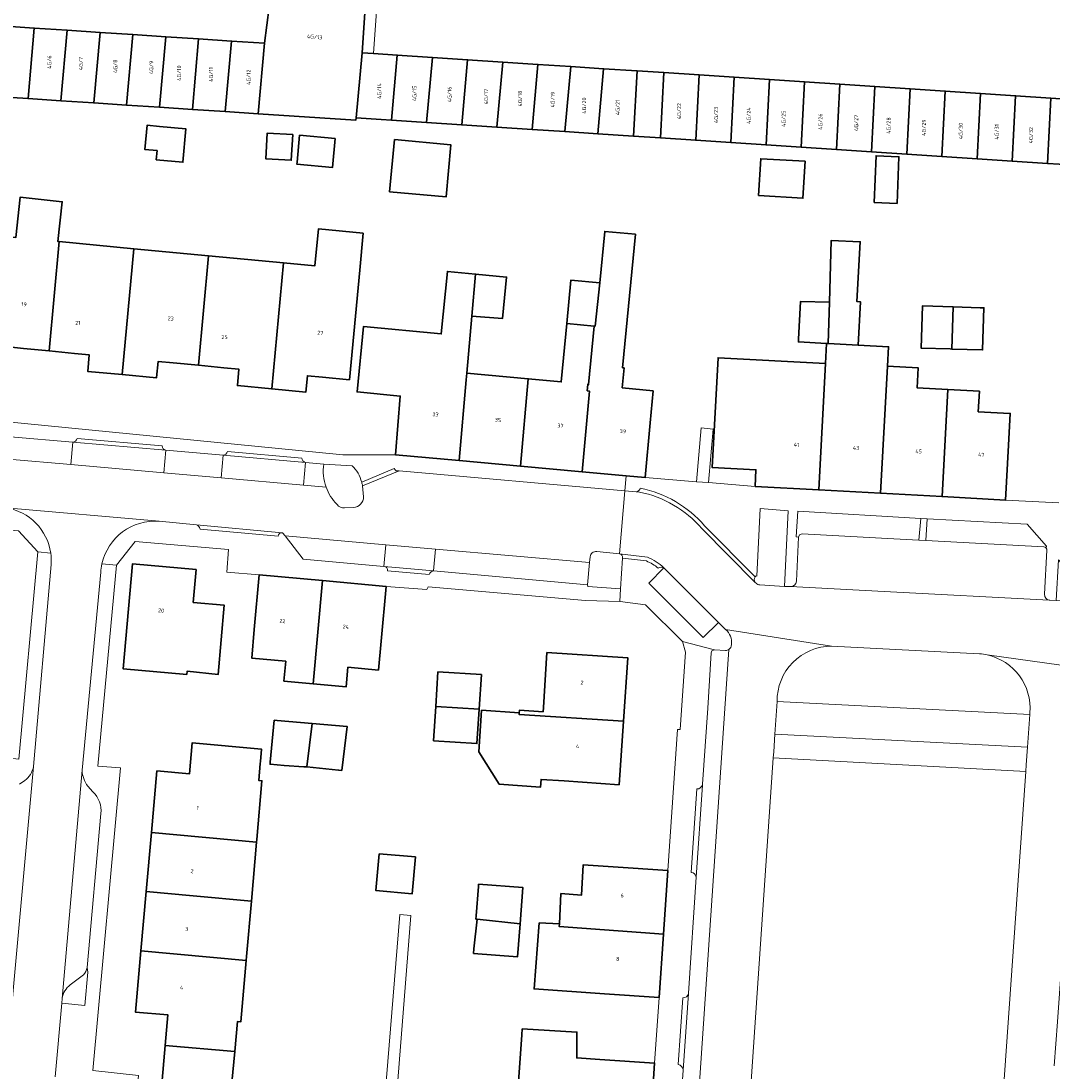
# Model space of a CAD drawing. Header units: metres. Extents: x 197700 to 204338, y 317132 to 325229.
# Tile 631 of 656: x 203076 to 203170, y 318551 to 318646. Entities that reach past the tile are written whole.
import ezdxf
from ezdxf.enums import TextEntityAlignment as Align

# ---------------------------------------------------------------- set-up
doc = ezdxf.new("R2010")
doc.units = ezdxf.units.M
for name, color, linetype, lineweight in [('B-WE-GR-BEPLANTING_CULTUUR_BODEMBEDEKKER-GV', 90, 'Continuous', 18), ('B-WE-GR-BEPLANTING_CULTUUR_HEESTERS-GV', 90, 'Continuous', 18), ('B-WE-GR-BEPLANTING_CULTUUR_ROOS-GV', 90, 'Continuous', 18), ('B-WE-IE-TERREINAFSCHEIDING_KUNSTMATIG_HEKWERK-G', 20, 'IE-TERREINAFSCHEIDING-KUNSTMATIG', 18), ('B-WE-IE-TERREINAFSCHEIDING_KUNSTMATIG_MUUR-G', 90, 'IE-TERREINAFSCHEIDING-KUNSTMATIG-DICHT', 18), ('B-WE-OG-BEBOUWING-GV', 7, 'Continuous', 35), ('B-WE-OG-BEBOUWING-T18', 10, 'Continuous', 18), ('B-WE-OG-TERREIN_CULTUURSCHEIDING-GV', 7, 'Continuous', 18), ('B-WE-OG-TERREIN_ERF-GV', 7, 'Continuous', 18), ('B-WE-VH-VERHARDING_BETONSTRAATSTEEN-GV', 252, 'Continuous', 18), ('B-WE-VH-VERHARDING_GESLOTEN-GV', 252, 'Continuous', 18), ('B-WE-VH-VERHARDING_OPEN-GV', 252, 'Continuous', 18), ('B-WE-VH-VERHARDING_STRAATBAKSTEEN-GV', 252, 'Continuous', 18)]:
    doc.layers.add(name, color=color, linetype=linetype, lineweight=lineweight)
doc.styles.add('NLCS-ISO-M200-T18', font='NLCS-ISO.ttf', dxfattribs={"height": 0.36})
doc.linetypes.add('IE-TERREINAFSCHEIDING-KUNSTMATIG', pattern='A,4,[82,NLCS.SHX,S=0.75,R=90,X=0,Y=0],4,-2', length=10)
doc.linetypes.add('IE-TERREINAFSCHEIDING-KUNSTMATIG-DICHT', pattern='A,8,-1,[82,NLCS.SHX,S=0.75,R=90,X=0,Y=0],-1', length=10)

msp = doc.modelspace()

# ---------------------------------------------------------------- linework, layer by layer
at = {"layer": 'B-WE-GR-BEPLANTING_CULTUUR_BODEMBEDEKKER-GV'}
for points in [[(203169.837, 318598.31), (203169.885, 318598.466), (203168.123, 318600.479), (203159.006, 318600.956), (203158.896, 318599.001), (203169.63, 318598.415), (203169.744, 318598.383)], [(203145.132, 318581.353), (203168.141, 318580.181), (203168.349, 318583.146), (203145.334, 318584.317)]]:
    msp.add_lwpolyline(points, close=True, dxfattribs=at)
for points in [[(203080.188, 318557.292), (203080.149, 318556.855), (203082.249, 318556.659), (203082.518, 318559.689), (203082.459, 318560.11)], [(203082.122, 318559.45), (203080.929, 318558.52)]]:
    msp.add_lwpolyline(points, dxfattribs=at)
for points in [[(203082.459, 318560.11, -0.171397), (203082.122, 318559.45)], [(203080.929, 318558.52, 0.196461), (203080.188, 318557.292)]]:
    msp.add_lwpolyline(points, format="xyb", dxfattribs=at)
at = {"layer": 'B-WE-GR-BEPLANTING_CULTUUR_HEESTERS-GV'}
for points in [[(203104.025, 318605.962, 0.124346), (203104.234, 318603.859)], [(203107.48, 318604.318, 0.135662), (203106.607, 318605.81)], [(203104.234, 318603.859, 0.109476), (203105.235, 318602.283)], [(203107.554, 318603.959, 0.028372), (203107.48, 318604.318)], [(203106.722, 318601.996, 0.401884), (203107.648, 318602.986)], [(203105.235, 318602.283, 0.279919), (203105.924, 318601.964)], [(203128.89, 318597.984, 0.417099), (203128.291, 318597.516)], [(203131.253, 318597.387, 0.410686), (203130.959, 318597.785)], [(203143.335, 318595.694, 0.33137), (203143.334, 318595.184)], [(203143.399, 318595.762, 0.047971), (203143.335, 318595.694)], [(203143.422, 318595.095, 0.166156), (203143.75, 318594.944)]]:
    msp.add_lwpolyline(points, format="xyb", dxfattribs=at)
for points in [[(203106.607, 318605.81), (203104.025, 318605.962)], [(203107.648, 318602.986), (203107.554, 318603.959)], [(203105.924, 318601.964), (203106.722, 318601.996)], [(203143.75, 318594.944), (203145.99, 318594.82), (203146.351, 318601.691), (203143.784, 318601.904), (203143.474, 318595.737), (203143.399, 318595.762)], [(203130.959, 318597.785), (203128.89, 318597.984)], [(203128.291, 318597.516), (203128.242, 318596.976), (203128.059, 318594.971)], [(203128.059, 318594.971), (203128.08, 318594.813), (203131.073, 318594.585), (203131.253, 318597.387)], [(203143.334, 318595.184), (203143.422, 318595.095)]]:
    msp.add_lwpolyline(points, dxfattribs=at)
for points in [[(203147.286, 318599.308), (203147.37, 318599.519), (203147.607, 318599.595), (203154.842, 318599.213), (203158.25, 318599.026), (203158.414, 318601.01), (203147.213, 318601.677), (203147.078, 318599.325)], [(203139.992, 318591.536), (203135.016, 318596.493), (203133.635, 318595.098), (203138.586, 318590.162)], [(203168.141, 318580.181), (203145.132, 318581.353), (203145.022, 318579.741), (203144.985, 318579.205), (203167.984, 318577.949), (203168.026, 318578.548)]]:
    msp.add_lwpolyline(points, close=True, dxfattribs=at)
at = {"layer": 'B-WE-GR-BEPLANTING_CULTUUR_ROOS-GV'}
for points in [[(203150.299, 318589.38, 0.417933), (203145.334, 318584.322)], [(203164.477, 318588.571, 0.035329), (203163.772, 318588.674)], [(203168.359, 318583.293, 0.375968), (203164.477, 318588.571)]]:
    msp.add_lwpolyline(points, format="xyb", dxfattribs=at)
for points in [[(203163.772, 318588.674), (203150.299, 318589.38)], [(203145.334, 318584.322), (203145.334, 318584.317), (203168.349, 318583.146)], [(203168.349, 318583.146), (203168.359, 318583.293)]]:
    msp.add_lwpolyline(points, dxfattribs=at)
at = {"layer": 'B-WE-IE-TERREINAFSCHEIDING_KUNSTMATIG_HEKWERK-G'}
msp.add_lwpolyline([(203111.948, 318564.84), (203110.941, 318564.918)], dxfattribs=at)
at = {"layer": 'B-WE-IE-TERREINAFSCHEIDING_KUNSTMATIG_MUUR-G'}
for points in [[(203110.941, 318564.918), (203108.26, 318531.829)], [(203109.356, 318531.731), (203111.948, 318564.84)]]:
    msp.add_lwpolyline(points, dxfattribs=at)
at = {"layer": 'B-WE-OG-BEBOUWING-GV'}
for points in [[(203098.615, 318644.28), (203098.043, 318637.866), (203106.955, 318637.28), (203106.982, 318637.484), (203107.511, 318643.413), (203107.843, 318648.463), (203099.262, 318649.233)], [(203077.082, 318639.243), (203077.654, 318645.658), (203074.66, 318645.854), (203074.088, 318639.44)], [(203080.649, 318645.461), (203077.654, 318645.658), (203077.082, 318639.243), (203080.076, 318639.047)], [(203083.643, 318645.264), (203080.649, 318645.461), (203080.076, 318639.047), (203083.071, 318638.85)], [(203086.065, 318638.653), (203086.637, 318645.067), (203083.643, 318645.264), (203083.071, 318638.85)], [(203086.637, 318645.067), (203086.065, 318638.653), (203089.06, 318638.456), (203089.632, 318644.87)], [(203092.627, 318644.674), (203089.632, 318644.87), (203089.06, 318638.456), (203092.054, 318638.259)], [(203092.627, 318644.674), (203092.054, 318638.259), (203095.048, 318638.063), (203095.621, 318644.477)], [(203098.043, 318637.866), (203098.615, 318644.28), (203095.621, 318644.477), (203095.048, 318638.063)], [(203107.511, 318643.413), (203106.982, 318637.484), (203109.24, 318637.336), (203110.186, 318637.273), (203110.715, 318643.202), (203108.551, 318643.345)], [(203110.186, 318637.273), (203113.39, 318637.063), (203113.919, 318642.992), (203110.715, 318643.202)], [(203113.39, 318637.063), (203116.594, 318636.852), (203117.123, 318642.781), (203113.919, 318642.992)], [(203117.123, 318642.781), (203116.594, 318636.852), (203119.798, 318636.642), (203120.327, 318642.571)], [(203119.798, 318636.642), (203123.001, 318636.431), (203123.53, 318642.36), (203120.327, 318642.571)], [(203126.525, 318642.163), (203123.53, 318642.36), (203123.001, 318636.431), (203125.995, 318636.234)], [(203128.99, 318636.037), (203129.519, 318641.966), (203126.525, 318642.163), (203125.995, 318636.234)], [(203132.565, 318641.766), (203129.519, 318641.966), (203128.99, 318636.037), (203132.26, 318635.823)], [(203132.26, 318635.823), (203134.715, 318635.661), (203135.02, 318641.605), (203132.565, 318641.766)], [(203137.918, 318635.45), (203138.223, 318641.394), (203135.02, 318641.605), (203134.715, 318635.661)], [(203141.121, 318635.24), (203141.426, 318641.184), (203138.223, 318641.394), (203137.918, 318635.45)], [(203141.426, 318641.184), (203141.121, 318635.24), (203144.325, 318635.029), (203144.63, 318640.973)], [(203147.833, 318640.763), (203144.63, 318640.973), (203144.325, 318635.029), (203147.528, 318634.819)], [(203147.528, 318634.819), (203150.732, 318634.608), (203151.037, 318640.552), (203147.833, 318640.763)], [(203154.241, 318640.341), (203151.037, 318640.552), (203150.732, 318634.608), (203153.936, 318634.397)], [(203157.443, 318640.131), (203154.241, 318640.341), (203153.936, 318634.397), (203157.138, 318634.187)], [(203160.342, 318633.976), (203160.647, 318639.92), (203157.443, 318640.131), (203157.138, 318634.187)], [(203163.85, 318639.71), (203160.647, 318639.92), (203160.342, 318633.976), (203163.545, 318633.766)], [(203166.749, 318633.555), (203167.054, 318639.499), (203163.85, 318639.71), (203163.545, 318633.766)], [(203166.749, 318633.555), (203169.952, 318633.345), (203170.257, 318639.289), (203167.054, 318639.499)], [(203169.952, 318633.345), (203173.155, 318633.134), (203173.46, 318639.078), (203170.257, 318639.289)], [(203088.84, 318634.503), (203088.762, 318633.667), (203091.186, 318633.441), (203091.47, 318636.487), (203089.046, 318636.713), (203087.922, 318636.818), (203087.716, 318634.607)], [(203101.207, 318635.961), (203098.881, 318636.108), (203098.733, 318633.77), (203101.06, 318633.623)], [(203101.594, 318633.443), (203101.577, 318633.256), (203104.807, 318632.955), (203105.054, 318635.602), (203101.823, 318635.903)], [(203110.464, 318635.503), (203110.023, 318630.761), (203115.174, 318630.281), (203115.615, 318635.024)], [(203143.646, 318630.403), (203147.688, 318630.168), (203147.884, 318633.534), (203143.842, 318633.768)], [(203154.171, 318629.779), (203156.263, 318629.693), (203156.436, 318633.947), (203154.344, 318634.032)], [(203079.904, 318626.216), (203079.808, 318626.225), (203080.194, 318629.848), (203076.357, 318630.257), (203075.966, 318626.59), (203073.094, 318626.863), (203072.029, 318615.432), (203075.161, 318615.129), (203075.305, 318616.622), (203076.654, 318616.488), (203078.996, 318616.256)], [(203107.321, 318623.609), (203107.6, 318626.975), (203103.541, 318627.369), (203103.207, 318624.001), (203100.352, 318624.272), (203099.287, 318612.804), (203102.393, 318612.506), (203102.537, 318614), (203103.895, 318613.87), (203106.369, 318613.632)], [(203127.567, 318605.256), (203131.573, 318604.894), (203133.314, 318604.736), (203133.764, 318609.716), (203134.026, 318612.615), (203131.214, 318612.905), (203131.386, 318614.709), (203131.257, 318614.721), (203132.417, 318626.885), (203129.632, 318627.151), (203129.185, 318622.462), (203128.743, 318618.52), (203128.662, 318618.528), (203128.154, 318613.196), (203128.082, 318613.203), (203128.032, 318612.64), (203128.231, 318612.603)], [(203078.996, 318616.256), (203081.32, 318616.026), (203082.657, 318615.893), (203082.518, 318614.399), (203085.658, 318614.106), (203086.714, 318625.568), (203079.904, 318626.216)], [(203088.8, 318613.831), (203088.938, 318615.307), (203090.301, 318615.175), (203092.618, 318614.952), (203093.523, 318624.921), (203086.714, 318625.568), (203085.658, 318614.106), (203088.798, 318613.814)], [(203149.986, 318616.937), (203152.706, 318616.788), (203152.922, 318620.739), (203152.602, 318620.757), (203152.901, 318626.204), (203150.245, 318626.304), (203150.09, 318620.694)], [(203093.523, 318624.921), (203092.618, 318614.952), (203094.929, 318614.729), (203096.295, 318614.597), (203096.152, 318613.104), (203099.287, 318612.804), (203100.352, 318624.272)], [(203110.553, 318606.797), (203116.353, 318606.272), (203116.994, 318613.624), (203117.048, 318614.226), (203117.517, 318619.418), (203117.863, 318623.256), (203115.292, 318623.508), (203114.733, 318617.805), (203107.647, 318618.499), (203107.062, 318612.528), (203110.993, 318612.143)], [(203117.863, 318623.256), (203117.517, 318619.418), (203120.318, 318619.214), (203120.677, 318622.98)], [(203129.185, 318622.462), (203126.551, 318622.713), (203126.175, 318618.765), (203128.662, 318618.528), (203128.743, 318618.52)], [(203149.986, 318616.937), (203150.09, 318620.694), (203147.467, 318620.771), (203147.278, 318617.323), (203147.265, 318617.086), (203149.838, 318616.945)], [(203161.365, 318620.273), (203158.563, 318620.359), (203158.445, 318616.521), (203161.085, 318616.44), (203161.247, 318616.435)], [(203161.365, 318620.273), (203161.247, 318616.435), (203164.049, 318616.349), (203164.167, 318620.187), (203163.846, 318620.197)], [(203128.662, 318618.528), (203126.175, 318618.765), (203125.667, 318613.433), (203122.657, 318613.72), (203121.94, 318605.766), (203127.567, 318605.256), (203128.231, 318612.603), (203128.032, 318612.64), (203128.082, 318613.203), (203128.154, 318613.196)], [(203155.391, 318614.862), (203155.487, 318616.636), (203152.706, 318616.788), (203149.986, 318616.937), (203149.838, 318616.945), (203149.74, 318615.12), (203149.118, 318603.6), (203154.765, 318603.295)], [(203143.324, 318603.914), (203149.118, 318603.6), (203149.74, 318615.12), (203139.949, 318615.642), (203139.412, 318605.657), (203143.407, 318605.442)], [(203116.353, 318606.272), (203121.94, 318605.766), (203122.657, 318613.72), (203117.048, 318614.226), (203116.994, 318613.624)], [(203160.886, 318612.747), (203158.099, 318612.897), (203158.188, 318614.711), (203155.391, 318614.862), (203154.765, 318603.295), (203160.369, 318602.992)], [(203165.968, 318610.597), (203163.661, 318610.72), (203163.762, 318612.593), (203160.886, 318612.747), (203160.369, 318602.992), (203166.149, 318602.679), (203166.419, 318607.671), (203166.576, 318610.565)], [(203092.413, 318596.343), (203086.6, 318596.876), (203085.749, 318587.293), (203091.548, 318586.793), (203091.573, 318587.092), (203094.405, 318586.798), (203094.957, 318593.097), (203092.139, 318593.355)], [(203098.148, 318595.868), (203097.696, 318590.889), (203097.46, 318588.284), (203100.558, 318587.996), (203100.39, 318586.184), (203103.069, 318585.935), (203103.923, 318595.344)], [(203109.246, 318589.839), (203109.699, 318594.819), (203103.923, 318595.344), (203103.069, 318585.935), (203106.062, 318585.657), (203106.229, 318587.45), (203109.005, 318587.195)], [(203124.016, 318583.388), (203121.847, 318583.533), (203121.831, 318583.297), (203121.821, 318583.148), (203131.324, 318582.531), (203131.718, 318588.312), (203124.358, 318588.779), (203124.041, 318583.789)], [(203118.186, 318583.636), (203118.389, 318586.778), (203114.432, 318587.033), (203114.23, 318583.891)], [(203114.23, 318583.891), (203114.027, 318580.749), (203117.984, 318580.494), (203118.186, 318583.636)], [(203125.929, 318577.094), (203130.931, 318576.754), (203131.324, 318582.531), (203121.821, 318583.148), (203121.831, 318583.297), (203118.404, 318583.53), (203118.146, 318579.739), (203120.009, 318576.795), (203123.78, 318576.539), (203123.827, 318577.237)], [(203102.478, 318578.367), (203102.97, 318582.321), (203099.779, 318582.591), (203099.507, 318582.626), (203099.15, 318578.806), (203099.132, 318578.617), (203100.404, 318578.51), (203102.224, 318578.391)], [(203105.67, 318578.039), (203106.16, 318582.052), (203102.97, 318582.321), (203102.478, 318578.367), (203105.381, 318578.09)], [(203098.255, 318578.874), (203098.358, 318579.984), (203092.045, 318580.567), (203091.783, 318577.729), (203088.821, 318578.006), (203088.32, 318572.402), (203097.902, 318571.525), (203097.923, 318571.763), (203098.395, 318577.118), (203098.096, 318577.146), (203098.239, 318578.699)], [(203097.902, 318571.525), (203088.32, 318572.402), (203087.84, 318567.025), (203092.128, 318566.63), (203097.428, 318566.143)], [(203109.074, 318570.468), (203108.77, 318567.108), (203112.066, 318566.81), (203112.37, 318570.17)], [(203135.376, 318568.932), (203130.388, 318569.274), (203127.662, 318569.461), (203127.515, 318566.694), (203125.639, 318566.842), (203125.501, 318564.074), (203125.483, 318563.828), (203134.978, 318563.142)], [(203121.911, 318564.086), (203122.166, 318567.38), (203118.129, 318567.692), (203118.112, 318567.476), (203117.906, 318564.81), (203117.883, 318564.518), (203117.993, 318564.506)], [(203097.428, 318566.143), (203092.128, 318566.63), (203087.84, 318567.025), (203087.357, 318561.615), (203096.952, 318560.735), (203096.985, 318561.108)], [(203117.705, 318561.818), (203117.672, 318561.388), (203121.678, 318561.078), (203121.911, 318564.086), (203117.993, 318564.506)], [(203134.582, 318557.371), (203134.978, 318563.142), (203125.483, 318563.828), (203125.501, 318564.074), (203123.665, 318564.165), (203123.191, 318558.154), (203129.596, 318557.714)], [(203087.357, 318561.615), (203086.86, 318556.051), (203089.828, 318555.786), (203089.581, 318552.993), (203095.915, 318552.441), (203096.161, 318555.178), (203096.46, 318555.151), (203096.952, 318560.735)], [(203129.18, 318551.731), (203127.072, 318551.871), (203127.085, 318554.225), (203122.106, 318554.513), (203122.068, 318553.987), (203121.817, 318550.552), (203121.53, 318546.617), (203126.431, 318546.341), (203126.421, 318546.202), (203133.783, 318545.603), (203134.169, 318551.399)], [(203089.581, 318552.993), (203088.841, 318544.606), (203098.407, 318543.757), (203098.909, 318549.338), (203095.662, 318549.63), (203095.915, 318552.441)]]:
    msp.add_lwpolyline(points, close=True, dxfattribs=at)
at = {"layer": 'B-WE-OG-TERREIN_CULTUURSCHEIDING-GV'}
msp.add_lwpolyline([(203165.563, 318543.44), (203167.984, 318577.949), (203144.985, 318579.205), (203141.732, 318531.455), (203141.622, 318531.244), (203141.45, 318531.21), (203140.378, 318531.278)], dxfattribs=at)
at = {"layer": 'B-WE-OG-TERREIN_ERF-GV'}
for points in [[(203173.155, 318633.134), (203169.952, 318633.345), (203166.749, 318633.555), (203163.545, 318633.766), (203160.342, 318633.976), (203157.138, 318634.187), (203153.936, 318634.397), (203150.732, 318634.608), (203147.528, 318634.819), (203144.325, 318635.029), (203141.121, 318635.24), (203137.918, 318635.45), (203134.715, 318635.661), (203132.26, 318635.823), (203128.99, 318636.037), (203125.995, 318636.234), (203123.001, 318636.431), (203119.798, 318636.642), (203116.594, 318636.852), (203113.39, 318637.063), (203110.186, 318637.273), (203109.24, 318637.336), (203106.982, 318637.484), (203106.955, 318637.28), (203098.043, 318637.866), (203095.048, 318638.063), (203092.054, 318638.259), (203089.06, 318638.456), (203086.065, 318638.653), (203083.071, 318638.85), (203080.076, 318639.047), (203077.082, 318639.243), (203074.088, 318639.44)], [(203076.357, 318630.257), (203080.194, 318629.848), (203079.808, 318626.225), (203079.904, 318626.216), (203086.714, 318625.568), (203093.523, 318624.921), (203100.352, 318624.272), (203103.207, 318624.001), (203103.541, 318627.369), (203107.6, 318626.975), (203107.321, 318623.609), (203106.369, 318613.632), (203103.895, 318613.87), (203102.537, 318614), (203102.393, 318612.506), (203099.287, 318612.804), (203096.152, 318613.104), (203096.295, 318614.597), (203094.929, 318614.729), (203092.618, 318614.952), (203090.301, 318615.175), (203088.938, 318615.307), (203088.8, 318613.831), (203088.798, 318613.814), (203085.658, 318614.106), (203082.518, 318614.399), (203082.657, 318615.893), (203081.32, 318616.026), (203078.996, 318616.256), (203076.654, 318616.488), (203075.305, 318616.622)], [(203048.033, 318612.476), (203105.752, 318606.8), (203106.607, 318606.799), (203110.084, 318606.797), (203110.553, 318606.797), (203110.993, 318612.143), (203107.062, 318612.528), (203107.647, 318618.499), (203114.733, 318617.805), (203115.292, 318623.508), (203117.863, 318623.256), (203120.677, 318622.98), (203120.318, 318619.214), (203117.517, 318619.418), (203117.048, 318614.226), (203122.657, 318613.72), (203125.667, 318613.433), (203126.175, 318618.765), (203126.551, 318622.713), (203129.185, 318622.462), (203129.632, 318627.151), (203132.417, 318626.885), (203131.257, 318614.721), (203131.386, 318614.709), (203131.214, 318612.905), (203134.026, 318612.615), (203133.764, 318609.716), (203133.314, 318604.736), (203137.976, 318604.353), (203138.398, 318609.247), (203139.514, 318609.14), (203139.083, 318604.262), (203143.324, 318603.914), (203143.407, 318605.442), (203139.412, 318605.657), (203139.949, 318615.642), (203149.74, 318615.12), (203149.838, 318616.945), (203147.265, 318617.086), (203147.278, 318617.323), (203147.467, 318620.771), (203150.09, 318620.694), (203150.245, 318626.304), (203152.901, 318626.204), (203152.602, 318620.757), (203152.922, 318620.739), (203152.706, 318616.788), (203155.487, 318616.636), (203155.391, 318614.862), (203158.188, 318614.711), (203158.099, 318612.897), (203160.886, 318612.747), (203163.762, 318612.593), (203163.661, 318610.72), (203165.968, 318610.597), (203166.576, 318610.565), (203166.419, 318607.671), (203166.149, 318602.679), (203170.988, 318602.439)], [(203076.247, 318579.071), (203077.977, 318597.958), (203076.215, 318599.862)], [(203121.817, 318550.552), (203122.068, 318553.987), (203122.106, 318554.513), (203127.085, 318554.225), (203127.072, 318551.871), (203129.18, 318551.731), (203134.169, 318551.399), (203134.582, 318557.371), (203129.596, 318557.714), (203123.191, 318558.154), (203123.665, 318564.165), (203125.501, 318564.074), (203125.639, 318566.842), (203127.515, 318566.694), (203127.662, 318569.461), (203130.388, 318569.274), (203135.376, 318568.932), (203136.242, 318581.77), (203136.509, 318581.784), (203136.97, 318588.824), (203136.702, 318589.798), (203133.334, 318593.129), (203131.033, 318593.448), (203131, 318593.449), (203127.859, 318593.543), (203113.535, 318594.783), (203113.406, 318594.533), (203109.699, 318594.819), (203109.246, 318589.839), (203109.005, 318587.195), (203106.229, 318587.45), (203106.062, 318585.657), (203103.069, 318585.935), (203100.39, 318586.184), (203100.558, 318587.996), (203097.46, 318588.284), (203097.696, 318590.889), (203098.148, 318595.868), (203095.193, 318596.113), (203095.355, 318598.169), (203086.85, 318598.918), (203085.135, 318596.735), (203083.435, 318578.453), (203085.49, 318578.298), (203082.994, 318550.711), (203087.146, 318550.275)], [(203088.841, 318544.606), (203089.581, 318552.993), (203089.828, 318555.786), (203086.86, 318556.051), (203087.357, 318561.615), (203087.84, 318567.025), (203088.32, 318572.402), (203088.821, 318578.006), (203091.783, 318577.729), (203092.045, 318580.567), (203098.358, 318579.984), (203098.255, 318578.874), (203098.239, 318578.699), (203098.096, 318577.146), (203098.395, 318577.118), (203097.923, 318571.763), (203097.902, 318571.525), (203097.428, 318566.143), (203096.985, 318561.108), (203096.952, 318560.735), (203096.46, 318555.151), (203096.161, 318555.178), (203095.915, 318552.441), (203095.662, 318549.63)], [(203108.26, 318531.829), (203110.941, 318564.918), (203111.948, 318564.84), (203109.356, 318531.731)]]:
    msp.add_lwpolyline(points, dxfattribs=at)
for points in [[(203088.84, 318634.503), (203087.716, 318634.607), (203087.922, 318636.818), (203089.046, 318636.713), (203091.47, 318636.487), (203091.186, 318633.441), (203088.762, 318633.667)], [(203101.207, 318635.961), (203101.06, 318633.623), (203098.733, 318633.77), (203098.881, 318636.108)], [(203101.594, 318633.443), (203101.823, 318635.903), (203105.054, 318635.602), (203104.807, 318632.955), (203101.577, 318633.256)], [(203110.464, 318635.503), (203115.615, 318635.024), (203115.174, 318630.281), (203110.023, 318630.761)], [(203143.646, 318630.403), (203143.842, 318633.768), (203147.884, 318633.534), (203147.688, 318630.168)], [(203154.171, 318629.779), (203154.344, 318634.032), (203156.436, 318633.947), (203156.263, 318629.693)], [(203161.085, 318616.44), (203158.445, 318616.521), (203158.563, 318620.359), (203161.365, 318620.273), (203163.846, 318620.197), (203164.167, 318620.187), (203164.049, 318616.349), (203161.247, 318616.435)], [(203092.413, 318596.343), (203092.139, 318593.355), (203094.957, 318593.097), (203094.405, 318586.798), (203091.573, 318587.092), (203091.548, 318586.793), (203085.749, 318587.293), (203086.6, 318596.876)], [(203131.324, 318582.531), (203130.931, 318576.754), (203125.929, 318577.094), (203123.827, 318577.237), (203123.78, 318576.539), (203120.009, 318576.795), (203118.146, 318579.739), (203118.404, 318583.53), (203121.831, 318583.297), (203121.847, 318583.533), (203124.016, 318583.388), (203124.041, 318583.789), (203124.358, 318588.779), (203131.718, 318588.312)], [(203118.186, 318583.636), (203117.984, 318580.494), (203114.027, 318580.749), (203114.23, 318583.891), (203114.432, 318587.033), (203118.389, 318586.778)], [(203102.97, 318582.321), (203106.16, 318582.052), (203105.67, 318578.039), (203105.381, 318578.09), (203102.478, 318578.367), (203102.224, 318578.391), (203100.404, 318578.51), (203099.132, 318578.617), (203099.15, 318578.806), (203099.507, 318582.626), (203099.779, 318582.591)], [(203109.074, 318570.468), (203112.37, 318570.17), (203112.066, 318566.81), (203108.77, 318567.108)], [(203118.112, 318567.476), (203118.129, 318567.692), (203122.166, 318567.38), (203121.911, 318564.086), (203121.678, 318561.078), (203117.672, 318561.388), (203117.705, 318561.818), (203117.993, 318564.506), (203117.883, 318564.518), (203117.906, 318564.81)]]:
    msp.add_lwpolyline(points, close=True, dxfattribs=at)
at = {"layer": 'B-WE-VH-VERHARDING_BETONSTRAATSTEEN-GV'}
for points in [[(203110.908, 318605.35), (203131.455, 318603.523), (203131.573, 318604.894), (203127.567, 318605.256), (203121.94, 318605.766), (203116.353, 318606.272), (203110.553, 318606.797), (203110.084, 318606.797), (203106.607, 318606.799), (203105.752, 318606.8), (203048.033, 318612.476), (203043.543, 318612.874), (203040.456, 318613.213), (203032.452, 318614.41)], [(203075.476, 318608.451), (203081.156, 318607.956)], [(203081.546, 318608.284), (203089.311, 318607.606)], [(203089.638, 318607.217), (203094.862, 318606.761)], [(203095.252, 318607.088), (203102.038, 318606.497)], [(203102.365, 318606.107), (203104.025, 318605.962), (203106.607, 318605.81)], [(203107.48, 318604.318), (203110.438, 318605.545)], [(203133.509, 318597.481), (203130.959, 318597.785)], [(203131.253, 318597.387), (203133.419, 318597.129)], [(203138.031, 318576.364), (203137.507, 318568.748)], [(203137.957, 318568.345), (203138.518, 318576.725)], [(203136.772, 318550.758), (203137.249, 318557.751)], [(203136.736, 318557.333), (203136.307, 318551.258)]]:
    msp.add_lwpolyline(points, dxfattribs=at)
for points in [[(203081.156, 318607.956, 0.338182), (203081.546, 318608.284)], [(203089.311, 318607.606, 0.360536), (203089.638, 318607.217)], [(203094.862, 318606.761, 0.304933), (203095.252, 318607.088)], [(203102.038, 318606.497, 0.363784), (203102.365, 318606.107)], [(203106.607, 318605.81, -0.135662), (203107.48, 318604.318)], [(203110.438, 318605.545, 0.401219), (203110.908, 318605.35)], [(203130.959, 318597.785, -0.410686), (203131.253, 318597.387)], [(203133.419, 318597.129, -0.077549), (203134.497, 318596.48)], [(203135.016, 318596.493, 0.102201), (203133.509, 318597.481)], [(203134.497, 318596.48, -0.275412), (203135.016, 318596.493)], [(203138.518, 318576.725, -0.328295), (203138.031, 318576.364)], [(203137.507, 318568.748, -0.364217), (203137.957, 318568.345)], [(203137.249, 318557.751, -0.379489), (203136.736, 318557.333)], [(203136.307, 318551.258, -0.373812), (203136.772, 318550.758)]]:
    msp.add_lwpolyline(points, format="xyb", dxfattribs=at)
at = {"layer": 'B-WE-VH-VERHARDING_GESLOTEN-GV'}
msp.add_lwpolyline([(203109.18, 318652.364), (203108.551, 318643.345), (203110.715, 318643.202), (203113.919, 318642.992), (203117.123, 318642.781), (203120.327, 318642.571), (203123.53, 318642.36), (203126.525, 318642.163), (203129.519, 318641.966), (203132.565, 318641.766), (203135.02, 318641.605), (203138.223, 318641.394), (203141.426, 318641.184), (203144.63, 318640.973), (203147.833, 318640.763), (203151.037, 318640.552), (203154.241, 318640.341), (203157.443, 318640.131), (203160.647, 318639.92), (203163.85, 318639.71), (203167.054, 318639.499), (203170.257, 318639.289), (203173.46, 318639.078)], dxfattribs=at)
at = {"layer": 'B-WE-VH-VERHARDING_OPEN-GV'}
for points in [[(203080.649, 318645.461), (203083.643, 318645.264), (203086.637, 318645.067), (203089.632, 318644.87), (203092.627, 318644.674), (203095.621, 318644.477), (203098.615, 318644.28), (203099.262, 318649.233), (203107.843, 318648.463), (203107.511, 318643.413), (203108.551, 318643.345), (203109.18, 318652.364), (203109.113, 318652.37), (203092.743, 318653.523), (203077.664, 318654.512), (203070.128, 318654.963), (203068.877, 318646.234), (203071.666, 318646.051), (203074.66, 318645.854), (203077.654, 318645.658)], [(203139.514, 318609.14), (203138.398, 318609.247), (203137.976, 318604.353), (203139.083, 318604.262)], [(203158.896, 318599.001), (203159.006, 318600.956), (203158.414, 318601.01), (203158.25, 318599.026)], [(203109.356, 318531.731), (203111.948, 318564.84), (203110.941, 318564.918), (203108.26, 318531.829)]]:
    msp.add_lwpolyline(points, close=True, dxfattribs=at)
at = {"layer": 'B-WE-VH-VERHARDING_STRAATBAKSTEEN-GV'}
for points in [[(203104.234, 318603.859), (203102.185, 318604.04), (203094.683, 318604.703), (203089.459, 318605.164), (203080.977, 318605.913), (203075.298, 318606.415), (203067.413, 318607.112), (203061.298, 318607.652), (203043.083, 318609.261), (203033.945, 318610.068)], [(203081.156, 318607.956), (203089.638, 318607.217)], [(203089.311, 318607.606), (203081.546, 318608.284)], [(203094.862, 318606.761), (203102.365, 318606.107)], [(203102.038, 318606.497), (203095.252, 318607.088)], [(203028.554, 318606.031), (203028.522, 318605.677), (203025.85, 318603.422), (203026.663, 318601.652), (203028.115, 318602.876), (203030.344, 318602.627), (203030.382, 318602.861), (203030.716, 318602.805), (203038.746, 318601.787), (203043.969, 318601.198), (203047.702, 318600.768), (203050.707, 318600.452), (203050.896, 318602.11), (203076.215, 318599.862), (203077.977, 318597.958), (203079.153, 318597.851)], [(203104.025, 318605.962), (203102.365, 318606.107), (203102.185, 318604.04), (203104.234, 318603.859)], [(203110.438, 318605.545), (203107.48, 318604.318)], [(203128.89, 318597.984), (203130.959, 318597.785), (203131.455, 318603.523), (203110.908, 318605.35), (203107.554, 318603.959), (203107.648, 318602.986)], [(203107.554, 318603.959), (203110.908, 318605.35)], [(203170.988, 318602.439), (203166.149, 318602.679), (203160.369, 318602.992), (203154.765, 318603.295), (203149.118, 318603.6), (203143.324, 318603.914), (203139.083, 318604.262), (203137.976, 318604.353), (203133.314, 318604.736), (203131.573, 318604.894), (203131.455, 318603.523), (203132.497, 318603.431)], [(203132.786, 318603.405), (203132.497, 318603.431), (203131.455, 318603.523), (203130.959, 318597.785), (203133.509, 318597.481)], [(203132.497, 318603.431), (203132.786, 318603.405)], [(203089.033, 318600.741), (203075.081, 318601.961)], [(203075.081, 318601.961), (203089.033, 318600.741), (203092.425, 318600.428), (203100.236, 318599.706), (203100.262, 318599.704), (203100.496, 318599.405), (203109.682, 318598.601), (203114.208, 318598.205), (203128.242, 318596.976), (203128.291, 318597.516)], [(203106.722, 318601.996), (203105.924, 318601.964)], [(203143.399, 318595.762), (203143.474, 318595.737), (203143.784, 318601.904), (203146.351, 318601.691), (203145.99, 318594.82), (203146.551, 318594.797)], [(203147.086, 318595.282), (203147.286, 318599.308), (203147.078, 318599.325), (203147.213, 318601.677), (203158.414, 318601.01), (203159.006, 318600.956), (203168.123, 318600.479), (203169.885, 318598.466), (203169.837, 318598.31), (203169.893, 318598.213), (203169.91, 318598.103), (203169.699, 318594.096)], [(203092.425, 318600.428), (203089.033, 318600.741)], [(203100.236, 318599.706), (203092.425, 318600.428)], [(203099.87, 318599.379), (203092.751, 318600.036)], [(203092.751, 318600.036), (203099.87, 318599.379)], [(203109.542, 318596.634), (203109.503, 318596.637), (203102.146, 318597.298), (203100.496, 318599.405), (203100.262, 318599.704), (203100.236, 318599.706)], [(203138.472, 318600.088), (203143.334, 318595.184)], [(203143.422, 318595.095), (203143.334, 318595.184), (203138.472, 318600.088)], [(203143.335, 318595.694), (203138.728, 318600.341)], [(203138.728, 318600.341), (203143.335, 318595.694)], [(203083.815, 318596.855), (203085.135, 318596.735), (203086.85, 318598.918), (203095.355, 318598.169), (203095.193, 318596.113), (203098.148, 318595.868), (203103.923, 318595.344), (203109.699, 318594.819), (203113.406, 318594.533), (203113.535, 318594.783), (203127.859, 318593.543), (203131, 318593.449), (203131.073, 318594.585), (203128.08, 318594.813), (203128.059, 318594.971), (203114.028, 318596.231)], [(203169.699, 318594.096), (203169.91, 318598.103), (203169.893, 318598.213), (203169.837, 318598.31), (203169.744, 318598.383), (203169.63, 318598.415), (203158.896, 318599.001), (203158.25, 318599.026), (203154.842, 318599.213), (203147.607, 318599.595), (203147.37, 318599.519), (203147.286, 318599.308), (203147.086, 318595.282)], [(203079.153, 318597.851), (203077.977, 318597.958), (203076.247, 318579.071), (203074.211, 318579.279), (203071.717, 318551.707), (203067.999, 318552.015)], [(203103.062, 318530.952), (203102.859, 318528.178), (203108.998, 318527.736), (203109.356, 318531.731), (203108.26, 318531.829), (203103.18, 318532.284), (203100.324, 318532.529), (203097.422, 318532.803), (203087.874, 318533.65), (203085.638, 318533.864), (203087.146, 318550.275), (203082.994, 318550.711), (203085.49, 318578.298), (203083.435, 318578.453), (203085.135, 318596.735), (203083.815, 318596.855)], [(203133.419, 318597.129), (203131.253, 318597.387), (203131.073, 318594.585)], [(203170.132, 318593.575), (203170.187, 318593.572), (203170.759, 318593.544), (203170.978, 318597.236), (203174.052, 318593.778), (203174.595, 318594.269)], [(203079.188, 318596.795), (203077.578, 318578.412), (203075.71, 318557.678), (203075.674, 318557.276), (203075.058, 318550.586)], [(203077.578, 318578.412), (203079.188, 318596.795)], [(203079.549, 318550.15), (203080.149, 318556.855), (203080.188, 318557.292), (203082.012, 318578.068), (203083.712, 318596.11)], [(203083.712, 318596.11), (203082.012, 318578.068)], [(203114.028, 318596.231), (203109.542, 318596.634)], [(203113.637, 318595.905), (203109.829, 318596.247)], [(203109.829, 318596.247), (203113.637, 318595.905)], [(203140.638, 318590.895), (203139.992, 318591.536), (203138.586, 318590.162), (203133.635, 318595.098), (203135.016, 318596.493)], [(203135.016, 318596.493), (203139.992, 318591.536), (203140.638, 318590.895), (203150.299, 318589.38), (203163.772, 318588.674)], [(203176.458, 318595.953), (203174.595, 318594.269), (203174.052, 318593.778), (203173.711, 318593.485), (203173.552, 318593.376), (203173.33, 318593.388), (203170.759, 318593.544), (203170.187, 318593.572), (203170.132, 318593.575), (203155.073, 318594.347), (203146.551, 318594.797), (203145.99, 318594.82), (203143.75, 318594.944)], [(203131.073, 318594.585), (203131, 318593.449), (203131.033, 318593.448), (203133.334, 318593.129), (203136.702, 318589.798), (203139.634, 318589.044), (203140.637, 318588.99)], [(203146.551, 318594.797), (203155.073, 318594.347), (203170.132, 318593.575)], [(203150.299, 318589.38), (203140.638, 318590.895)], [(203164.477, 318588.571), (203175.136, 318587.109), (203177.752, 318590.908)], [(203138.518, 318576.725), (203138.522, 318576.791), (203139.015, 318583.711), (203139.322, 318588.752), (203139.396, 318588.943), (203139.634, 318589.044), (203136.702, 318589.798), (203136.97, 318588.824), (203136.509, 318581.784), (203136.242, 318581.77), (203135.376, 318568.932), (203134.978, 318563.142), (203134.582, 318557.371), (203134.169, 318551.399), (203133.783, 318545.603), (203133.399, 318539.826), (203132.987, 318533.835), (203132.586, 318528.053), (203132.185, 318522.267), (203131.778, 318516.325), (203131.382, 318510.548), (203130.986, 318504.771)], [(203140.637, 318588.99), (203139.634, 318589.044), (203139.396, 318588.943), (203139.322, 318588.752), (203139.015, 318583.711), (203138.522, 318576.791), (203138.518, 318576.725), (203137.957, 318568.345), (203137.249, 318557.756), (203137.249, 318557.751), (203136.772, 318550.758), (203136.05, 318540.17), (203135.572, 318533.156), (203135.567, 318533.084), (203134.854, 318522.711), (203134.371, 318515.69), (203134.362, 318515.571), (203133.462, 318502.641), (203133.155, 318498.228), (203133.154, 318498.216), (203131.828, 318479.296)], [(203140.937, 318589.06), (203133.452, 318478.783)], [(203133.452, 318478.783), (203140.937, 318589.06)], [(203170.572, 318551.162), (203170.892, 318555.142), (203172.521, 318578.375), (203172.79, 318582.793), (203172.934, 318583.588), (203173.189, 318584.283), (203174.873, 318586.726), (203175.136, 318587.108), (203175.136, 318587.109), (203164.477, 318588.571)], [(203140.378, 318531.278), (203141.45, 318531.21), (203141.622, 318531.244), (203141.732, 318531.455), (203144.985, 318579.205), (203145.022, 318579.741), (203145.132, 318581.353), (203145.334, 318584.317), (203145.334, 318584.322)], [(203168.359, 318583.293), (203168.349, 318583.146), (203168.141, 318580.181), (203168.026, 318578.548), (203167.984, 318577.949), (203165.563, 318543.44)], [(203075.71, 318557.678), (203077.578, 318578.412)], [(203082.012, 318578.068), (203080.188, 318557.292)], [(203076.301, 318576.799), (203076.779, 318577.122)], [(203076.779, 318577.122), (203076.301, 318576.799)], [(203082.994, 318576.094), (203082.523, 318576.622)], [(203082.523, 318576.622), (203082.994, 318576.094)], [(203137.507, 318568.748), (203138.031, 318576.364)], [(203083.724, 318574.119), (203082.459, 318560.11), (203082.518, 318559.689), (203082.249, 318556.659), (203080.149, 318556.855), (203079.549, 318550.15)], [(203082.459, 318560.11), (203083.724, 318574.119)], [(203137.249, 318557.751), (203137.249, 318557.756), (203137.957, 318568.345)], [(203080.929, 318558.52), (203082.122, 318559.45)], [(203136.307, 318551.258), (203136.736, 318557.333)], [(203136.05, 318540.17), (203136.772, 318550.758)]]:
    msp.add_lwpolyline(points, dxfattribs=at)
for points in [[(203080.977, 318605.913), (203081.156, 318607.956), (203075.476, 318608.451), (203075.298, 318606.415)], [(203081.156, 318607.956), (203080.977, 318605.913), (203089.459, 318605.164), (203089.638, 318607.217)], [(203089.638, 318607.217), (203089.459, 318605.164), (203094.683, 318604.703), (203094.862, 318606.761)], [(203102.365, 318606.107), (203094.862, 318606.761), (203094.683, 318604.703), (203102.185, 318604.04)], [(203100.496, 318599.405), (203102.146, 318597.298), (203109.503, 318596.637), (203109.682, 318598.601)], [(203109.682, 318598.601), (203109.503, 318596.637), (203109.542, 318596.634), (203114.028, 318596.231), (203114.208, 318598.205)], [(203128.059, 318594.971), (203128.242, 318596.976), (203114.208, 318598.205), (203114.028, 318596.231)]]:
    msp.add_lwpolyline(points, close=True, dxfattribs=at)
for points in [[(203081.546, 318608.284, -0.338182), (203081.156, 318607.956)], [(203089.638, 318607.217, -0.360536), (203089.311, 318607.606)], [(203095.252, 318607.088, -0.304933), (203094.862, 318606.761)], [(203102.365, 318606.107, -0.363784), (203102.038, 318606.497)], [(203104.234, 318603.859, -0.124346), (203104.025, 318605.962)], [(203110.908, 318605.35, -0.401219), (203110.438, 318605.545)], [(203105.235, 318602.283, -0.109476), (203104.234, 318603.859)], [(203107.48, 318604.318, -0.028372), (203107.554, 318603.959)], [(203132.857, 318603.758, -0.327967), (203132.497, 318603.431)], [(203132.497, 318603.431, 0.327967), (203132.857, 318603.758)], [(203138.728, 318600.341, 0.166249), (203132.857, 318603.758)], [(203132.857, 318603.758, -0.166249), (203138.728, 318600.341)], [(203107.648, 318602.986, -0.401884), (203106.722, 318601.996)], [(203132.786, 318603.405, -0.166253), (203138.472, 318600.088)], [(203138.472, 318600.088, 0.166253), (203132.786, 318603.405)], [(203075.081, 318601.961, -0.330486), (203079.153, 318597.851)], [(203079.153, 318597.851, 0.330486), (203075.081, 318601.961)], [(203105.924, 318601.964, -0.279919), (203105.235, 318602.283)], [(203083.815, 318596.855, -0.374609), (203089.033, 318600.741)], [(203089.033, 318600.741, 0.374609), (203083.815, 318596.855)], [(203092.751, 318600.036, 0.289302), (203092.425, 318600.428)], [(203092.425, 318600.428, -0.289302), (203092.751, 318600.036)], [(203100.236, 318599.706, 0.413744), (203099.87, 318599.379)], [(203099.87, 318599.379, -0.413744), (203100.236, 318599.706)], [(203079.153, 318597.851, -0.054044), (203079.188, 318596.795)], [(203079.188, 318596.795, 0.054044), (203079.153, 318597.851)], [(203128.291, 318597.516, -0.417099), (203128.89, 318597.984)], [(203083.712, 318596.11, -0.038016), (203083.815, 318596.855)], [(203083.815, 318596.855, 0.038016), (203083.712, 318596.11)], [(203134.497, 318596.48, 0.077549), (203133.419, 318597.129)], [(203133.509, 318597.481, -0.102201), (203135.016, 318596.493)], [(203109.829, 318596.247, 0.408867), (203109.542, 318596.634)], [(203109.542, 318596.634, -0.408867), (203109.829, 318596.247)], [(203114.028, 318596.231, 0.247756), (203113.637, 318595.905)], [(203113.637, 318595.905, -0.247756), (203114.028, 318596.231)], [(203135.016, 318596.493, 0.275412), (203134.497, 318596.48)], [(203143.334, 318595.184, -0.33137), (203143.335, 318595.694)], [(203143.335, 318595.694, -0.047971), (203143.399, 318595.762)], [(203143.75, 318594.944, -0.166156), (203143.422, 318595.095)], [(203147.086, 318595.282, -0.410183), (203146.551, 318594.797)], [(203146.551, 318594.797, 0.410183), (203147.086, 318595.282)], [(203170.132, 318593.575, -0.40465), (203169.699, 318594.096)], [(203169.699, 318594.096, 0.40465), (203170.132, 318593.575)], [(203141.175, 318589.516, 0.257619), (203140.638, 318590.895)], [(203140.638, 318590.895, -0.257619), (203141.175, 318589.516)], [(203140.937, 318589.06, 0.243409), (203141.175, 318589.516)], [(203141.175, 318589.516, -0.243409), (203140.937, 318589.06)], [(203145.334, 318584.322, -0.417933), (203150.299, 318589.38)], [(203140.637, 318588.99, 0.165442), (203140.937, 318589.06)], [(203140.937, 318589.06, -0.165442), (203140.637, 318588.99)], [(203163.772, 318588.674, -0.035329), (203164.477, 318588.571)], [(203164.477, 318588.571, -0.375968), (203168.359, 318583.293)], [(203076.779, 318577.122, 0.186381), (203077.578, 318578.412)], [(203077.578, 318578.412, -0.186381), (203076.779, 318577.122)], [(203082.523, 318576.622, -0.158167), (203082.012, 318578.068)], [(203082.012, 318578.068, 0.158167), (203082.523, 318576.622)], [(203083.724, 318574.119, 0.233072), (203082.994, 318576.094)], [(203082.994, 318576.094, -0.233072), (203083.724, 318574.119)], [(203138.031, 318576.364, 0.328295), (203138.518, 318576.725)], [(203137.957, 318568.345, 0.364217), (203137.507, 318568.748)], [(203082.122, 318559.45, 0.171397), (203082.459, 318560.11)], [(203080.188, 318557.292, -0.196461), (203080.929, 318558.52)], [(203136.736, 318557.333, 0.379489), (203137.249, 318557.751)], [(203136.772, 318550.758, 0.373812), (203136.307, 318551.258)]]:
    msp.add_lwpolyline(points, format="xyb", dxfattribs=at)

# ---------------------------------------------------------------- texts
at = {"layer": 'B-WE-OG-BEBOUWING-T18', "style": 'NLCS-ISO-M200-T18'}
for s, rotation, p in [('4G/13', 354.9, (203103.195, 318644.864)), ('4G/6', 90, (203079.024, 318642.566)), ('4G/7', 90, (203081.893, 318642.434)), ('4G/8', 90, (203085.029, 318642.188)), ('4G/9', 90, (203088.303, 318642.083)), ('4G/10', 90, (203090.844, 318641.563)), ('4G/11', 90, (203093.75, 318641.439)), ('4G/12', 90, (203097.175, 318641.189)), ('4G/14', 90, (203109.082, 318639.933)), ('4G/15', 90, (203112.286, 318639.723)), ('4G/16', 90, (203115.485, 318639.622)), ('4G/17', 90, (203118.81, 318639.43)), ('4G/18', 90, (203121.908, 318639.248)), ('4G/19', 90, (203124.891, 318639.146)), ('4G/20', 90, (203127.75, 318638.605)), ('4G/21', 90, (203130.803, 318638.441)), ('4G/22', 90, (203136.395, 318638.105)), ('4G/23', 90, (203139.762, 318637.754)), ('4G/24', 90, (203142.748, 318637.693)), ('4G/25', 90, (203145.92, 318637.408)), ('4G/26', 90, (203149.277, 318637.145)), ('4G/27', 90, (203152.537, 318637.027)), ('4G/28', 90, (203155.487, 318636.785)), ('4G/29', 90, (203158.701, 318636.599)), ('4G/30', 90, (203162.065, 318636.288)), ('4G/31', 90, (203165.342, 318636.213)), ('4G/32', 90, (203168.459, 318635.911)), ('19', 354.4, (203076.712, 318620.502)), ('23', 354.5, (203090.074, 318619.216)), ('27', 354.6, (203103.715, 318617.906)), ('33', 354.9, (203114.209, 318610.482)), ('35', 354.9, (203119.897, 318609.967)), ('37', 354.9, (203125.586, 318609.452)), ('39', 354.9, (203131.275, 318608.937)), ('41', 356.9, (203147.102, 318607.715)), ('43', 357, (203152.524, 318607.422)), ('45', 357, (203158.229, 318607.114)), ('47', 356.9, (203163.933, 318606.805)), ('20', 354.8, (203089.206, 318592.62)), ('22', 354.9, (203100.253, 318591.661)), ('24', 354.9, (203106.029, 318591.136)), ('2', 356.1, (203127.554, 318586.045)), ('4', 356.2, (203127.161, 318580.266)), ('1', 354.9, (203092.536, 318574.636)), ('2', 354.9, (203092.021, 318568.878)), ('6', 356.1, (203131.21, 318566.66)), ('3', 354.9, (203091.55, 318563.604)), ('8', 356.1, (203130.814, 318560.886)), ('4', 354.9, (203091.076, 318558.286))]:
    msp.add_text(s, height=0.36, rotation=rotation, dxfattribs=at).set_placement(p, align=Align.MIDDLE)
for s, p in [('21', (203081.623, 318618.813)), ('25', (203094.984, 318617.515))]:
    msp.add_text(s, height=0.36, dxfattribs=at).set_placement(p, align=Align.MIDDLE)

doc.saveas('drawing.dxf')
